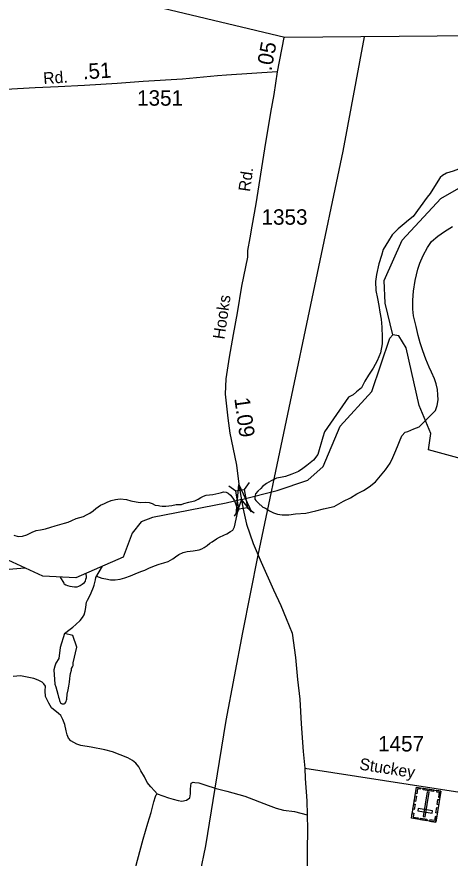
# Model space of a CAD drawing. Extents: x 2206922 to 2357709, y 510027 to 673830.
# Drawn here: x 2295621 to 2299124, y 662949 to 669757 of the extents above; entities that cross this region are included whole.
import ezdxf

# ---------------------------------------------------------------- set-up
doc = ezdxf.new("R2010")
doc.units = 0
for name, color, linetype in [('Exist Boundary Political CountyLine', 7, 'Continuous'), ('Exist Cultural Cemetery CELL', 7, 'Continuous'), ('Exist Hydrographic Creek Single Shore', 7, 'Continuous'), ('Exist Hydrographic Misc Water Feature', 7, 'Continuous'), ('Exist Road Non-System Type 51', 7, 'Continuous'), ('Exist Road Secondary Mileage Hundredths English Label', 7, 'Continuous'), ('Exist Road Secondary Structure Standard Bridge Attributed CELL', 7, 'Continuous'), ('Exist Road Secondary Structure Standard Bridge CELL', 7, 'Continuous'), ('Exist Road Secondary Type 51 Attributed', 7, 'Continuous'), ('Exist Road Secondary Type 51 Label', 7, 'Continuous'), ('Exist Road Secondary Type 51 Number Label', 7, 'Continuous'), ('Exist Utilities Electrical Transmission Line', 7, 'Continuous')]:
    doc.layers.add(name, color=color, linetype=linetype)

msp = doc.modelspace()

# ---------------------------------------------------------------- linework, layer by layer
at = {"layer": 'Exist Boundary Political CountyLine'}
msp.add_lwpolyline([(2320367.3, 669783.9), (2317479.7, 669761.6), (2297788.3, 669588.4), (2280025.4, 673830.2), (2278053.8, 669246.1)], dxfattribs=at)
at = {"layer": 'Exist Cultural Cemetery CELL'}
for points in [[(2299008.2, 663240.7), (2298811.7, 663272.1), (2298851.8, 663523.5), (2299048.4, 663492.2)], [(2298884.5, 663518.3), (2298882.7, 663507), (2298860.9, 663510.4), (2298854.6, 663470.5), (2298843.6, 663472.3), (2298851.8, 663523.5)], [(2298905.2, 663286.8), (2298923.7, 663283.9), (2298955.6, 663484.2), (2298937.2, 663487.1)], [(2298989.8, 663489.9), (2298906, 663503.3), (2298907.8, 663514.5), (2298991.6, 663501.2)], [(2299015.7, 663497.3), (2299013.9, 663486), (2299035.6, 663482.5), (2299029.2, 663442.6), (2299040.2, 663440.9), (2299048.4, 663492.1)], [(2298851.6, 663450.4), (2298844.8, 663407.6), (2298833.5, 663409.4), (2298840.4, 663452.2)], [(2299037.4, 663423.1), (2299030.6, 663380.3), (2299019.3, 663382.1), (2299026.1, 663424.9)], [(2298841.2, 663385.3), (2298834.4, 663342.5), (2298823.1, 663344.3), (2298830, 663387.1)], [(2298978.7, 663314.4), (2298981.6, 663332.8), (2298865.3, 663351.4), (2298862.4, 663332.9)], [(2299026.8, 663356.7), (2299020, 663314), (2299008.7, 663315.8), (2299015.5, 663358.5)], [(2298818.4, 663314.9), (2298829.6, 663313.1), (2298824.6, 663281.3), (2298864.6, 663275), (2298862.9, 663264), (2298811.6, 663272.1)], [(2298935.1, 663252.4), (2298883.9, 663260.6), (2298885.7, 663271.8), (2298936.9, 663263.7)], [(2299015.1, 663283.5), (2299003.9, 663285.3), (2298998.8, 663253.5), (2298958.8, 663259.9), (2298957, 663248.9), (2299008.2, 663240.7)]]:
    msp.add_lwpolyline(points, close=True, dxfattribs=at)
at = {"layer": 'Exist Hydrographic Creek Single Shore'}
for points in [[(2298660.7, 667184.3), (2298599.8, 667441), (2298589.8, 667624.3), (2298735.8, 667948.6), (2299048.9, 668286.2), (2299213.7, 668381.5), (2299579.8, 668491.5), (2299820.9, 668484.9), (2300071.9, 668422.8), (2300323.9, 668242.7), (2300440.8, 668201.5), (2300548.8, 668202.7), (2300647.9, 668285.4), (2300704.9, 668396), (2300795.9, 668498.2), (2301076.8, 668650.8), (2301100.8, 668733.7)], [(2297437.2, 665851.9), (2297726.6, 665923.6), (2297973.8, 666007.8), (2298097.8, 666117.9), (2298235.8, 666445.1), (2298490.7, 666724.5), (2298635.7, 667157), (2298660.7, 667184.3)], [(2300270, 662569.9), (2300267.6, 662975), (2300362.4, 663216.7), (2300371.6, 663304.9), (2300363.6, 663524.5), (2300333.2, 663640.1), (2300197.4, 663729.1), (2300169.3, 663869.6), (2300305.1, 664085.1), (2300256.3, 664282.8), (2300214.1, 664557.3), (2300087.6, 664873.9), (2299925.8, 665486.1), (2299771.1, 665633.8), (2299637.5, 666049), (2299335.1, 666147.5), (2298948.3, 666253), (2298968.9, 666386.2), (2298874.8, 666612.1), (2298769.8, 667077.1), (2298710.7, 667176.5), (2298660.7, 667184.3)], [(2297437.2, 665851.9), (2297313.2, 665821.4), (2296717.8, 665705.5), (2296626.8, 665671.3), (2296552.8, 665577.7), (2296479.8, 665385.8), (2296097.8, 665216.4), (2295831.8, 665231.7), (2295479.7, 665393), (2295067.8, 665847.4), (2295000.7, 665871.7)]]:
    msp.add_lwpolyline(points, dxfattribs=at)
at = {"layer": 'Exist Hydrographic Misc Water Feature'}
msp.add_line((2297582.6, 665803.1), (2297582.6, 665803.1), dxfattribs=at)
for points in [[(2299982.2, 668688.3), (2299931.5, 668623.7), (2299830.7, 668628), (2299752.8, 668637.4), (2299692.7, 668634.6), (2299623.2, 668629.7), (2299565, 668623), (2299495.3, 668622.2), (2299426.8, 668619.9), (2299353.2, 668599), (2299314, 668574.5), (2299252.1, 668547.7), (2299212.3, 668531.4), (2299148.7, 668508.9), (2299095, 668492.2), (2299063, 668473.9), (2299042.9, 668455.5), (2299023.5, 668425.6), (2298963, 668326.9), (2298939.7, 668296.9)], [(2298939.7, 668296.9), (2298824.6, 668141.6), (2298787.2, 668111.2), (2298753.2, 668080.6), (2298703.6, 668040.2), (2298656.4, 667993.8), (2298624.8, 667945.4), (2298583.4, 667875), (2298568.2, 667824.9), (2298546.7, 667758.8), (2298527.6, 667672.4), (2298520.5, 667616.4), (2298523.3, 667542.5), (2298536.2, 667478.5), (2298546.5, 667421), (2298554.9, 667367), (2298567.8, 667309.1), (2298572.5, 667245.1), (2298575.4, 667165.2), (2298573.8, 667109.5), (2298560.9, 667037.2), (2298535.2, 666972.9), (2298502, 666912.6), (2298464.9, 666856.2), (2298435.2, 666807.9), (2298407.9, 666755.7), (2298367.8, 666723.3), (2298341.3, 666696.9), (2298302.7, 666678.5)], [(2298997.8, 666562.1), (2299005.4, 666572.3), (2299018.9, 666610.5), (2299028.8, 666656.5), (2299024.3, 666698.5), (2299021.8, 666742.3), (2299011.1, 666786.1), (2298998.6, 666828.1), (2298974, 666881.7), (2298955.6, 666921.8), (2298929.1, 666985.4), (2298904.3, 667052.8), (2298881.8, 667118.7), (2298865.4, 667178.3), (2298850.4, 667252.3), (2298829.3, 667337.9), (2298822.7, 667392), (2298822.3, 667463.8), (2298827, 667537.8), (2298840.5, 667624.2), (2298863.3, 667716), (2298878.7, 667764.4), (2298906, 667824.3), (2298941.4, 667890.8), (2298972.8, 667939.2), (2299024.5, 667981.7), (2299077.8, 668018.3), (2299143.6, 668059.1)], [(2298302.7, 666678.5), (2298109.4, 666399.7), (2298095.2, 666354.9), (2298055.8, 666214.1), (2298020.5, 666169.9), (2297966.8, 666125.3), (2297933, 666100.8), (2297897.3, 666078.6), (2297843.6, 666056.3), (2297793.6, 666037.4), (2297754, 666029.2), (2297720.1, 666022.9), (2297698, 666012.5), (2297678.1, 666002.5), (2297638.5, 665981.7), (2297608.6, 665955.4), (2297593.2, 665941.5), (2297569, 665919.1), (2297551.4, 665897.1), (2297545.8, 665876.8), (2297546.1, 665854.9), (2297553.8, 665843.2), (2297571.6, 665824)], [(2297571.6, 665824), (2297608.8, 665789.5), (2297632.6, 665779.8), (2297665.2, 665758.3), (2297695.1, 665744.4), (2297727.3, 665733.1), (2297767.1, 665727.5), (2297821.2, 665727.9), (2297873.3, 665734.7), (2297956.8, 665741.5), (2298038.6, 665760.4), (2298100.5, 665775), (2298186, 665795.8), (2298261.7, 665836.7), (2298319.5, 665865.3), (2298371, 665895.7), (2298424.7, 665924.5), (2298468.4, 665954.9), (2298521.9, 665993.4), (2298561.5, 666041.8), (2298600.8, 666092.3), (2298640, 666146.4), (2298661.9, 666190.9), (2298677.1, 666228.8), (2298698.7, 666279.1), (2298714.2, 666321.4), (2298733.9, 666365.4), (2298761.4, 666395.8), (2298783.3, 666400.2), (2298829.5, 666424.1), (2298874.3, 666440.4), (2298997.8, 666562.1)], [(2297012, 665828.7), (2297046.8, 665836.6), (2297061, 665841.4), (2297087.6, 665854.6), (2297109.5, 665866.7), (2297131, 665878.9), (2297151.1, 665887.2), (2297179.2, 665889.5), (2297207.1, 665891.8), (2297229, 665895.8), (2297254.7, 665902), (2297277, 665908.4), (2297293, 665912.5), (2297312.7, 665910.7), (2297328.7, 665902.6), (2297349.2, 665885), (2297367.2, 665863.2), (2297377.5, 665845), (2297383.7, 665831.1), (2297391.9, 665809.5), (2297400.3, 665785.6), (2297408.4, 665754.9)], [(2295597, 665562.8), (2295632.7, 665553), (2295667.2, 665555.1), (2295701, 665565.4), (2295744.9, 665586), (2295776.7, 665600.2), (2295812.5, 665604.5), (2295852.1, 665615.2), (2295896.2, 665627.3), (2295929.8, 665637.6), (2295968.2, 665648.1), (2296005.9, 665658.6), (2296035.6, 665668.7), (2296065.8, 665680.8), (2296101.3, 665697.3), (2296131, 665705.4), (2296159.3, 665713.8), (2296183.3, 665725.9), (2296211, 665740.4), (2296238.8, 665758.5), (2296260.6, 665778.8), (2296298.1, 665805.2), (2296330.3, 665819.4), (2296351.8, 665829.5), (2296384.2, 665842.1), (2296417.9, 665850.5), (2296455.8, 665856.5), (2296508.1, 665851), (2296544, 665841.6), (2296586, 665832), (2296618.2, 665828), (2296659.8, 665828.6), (2296690.2, 665826.9), (2296716, 665818.9), (2296740.2, 665805.1), (2296766.3, 665802), (2296777.9, 665800.1)], [(2296778.3, 665799.7), (2296796.5, 665798.2), (2296826.1, 665798.3), (2296873.9, 665802.4), (2296909.1, 665809.7), (2296951.8, 665811.3), (2296972.4, 665819.2), (2297012, 665828.7)], [(2296265.1, 665230.7), (2296307.5, 665215.7), (2296342, 665208.1), (2296379.7, 665200.3), (2296416, 665200.6), (2296455.6, 665206.7), (2296493.5, 665217.3), (2296541.3, 665233.6), (2296579.2, 665250.2), (2296623.1, 665268.3), (2296654.9, 665280.6), (2296688.7, 665295), (2296733, 665315.5), (2296770.8, 665327.6), (2296808.7, 665338.1), (2296844.2, 665350.6), (2296882.1, 665370.9), (2296903.8, 665387), (2296931.5, 665405.2), (2296965.8, 665421.5), (2296997.7, 665430.1), (2297023.4, 665433.9), (2297047.2, 665436.5), (2297095.3, 665445), (2297117.3, 665451.1), (2297137, 665463.1), (2297159.3, 665479.2), (2297182.7, 665497.6), (2297200.5, 665509.9), (2297236, 665532.1), (2297258.4, 665546.2), (2297293.8, 665562.7), (2297318, 665572.9), (2297349.8, 665591.5), (2297366.6, 665603.7), (2297380.9, 665630.7), (2297408.4, 665754.9)], [(2294991.5, 665542.9), (2295029.2, 665535.2), (2295059.6, 665531.4), (2295093.8, 665521.8), (2295139.8, 665502.3), (2295162.1, 665490.4), (2295188, 665472.8), (2295228.6, 665445.2), (2295246.6, 665431.5), (2295266.9, 665397.6), (2295287, 665375.9), (2295311.2, 665352), (2295341.5, 665332.4), (2295373.3, 665314.7), (2295411.5, 665301.2), (2295455.5, 665293.3), (2295493.9, 665287.9), (2295527.5, 665286.2), (2295559.3, 665288.6), (2295589.4, 665290.6), (2295686.2, 665298.4)], [(2296005.8, 664766.3), (2296052, 664801.6), (2296074, 664817.7), (2296097.6, 664839.7), (2296133, 664872.1), (2296152.9, 664896.3), (2296166.7, 664918.5), (2296172.6, 664948.5), (2296178.4, 664978.4), (2296182, 665002.6), (2296185.7, 665020.3), (2296191.5, 665036.5), (2296211.2, 665070.8), (2296221, 665096.9), (2296240.7, 665143), (2296246.4, 665157.2), (2296256.3, 665201.1), (2296259.6, 665221.3), (2296313, 665311.8)], [(2295972.4, 665223.6), (2296000.1, 665175.5), (2296003.8, 665167.7), (2296016.1, 665161.8), (2296032.1, 665154.1), (2296050.2, 665150.1), (2296068.2, 665146.2), (2296087.9, 665144.4), (2296110, 665144.7), (2296121.7, 665150.7), (2296133.8, 665154.9), (2296150, 665167.1), (2296167.7, 665179.1), (2296175.7, 665191.2), (2296179.4, 665205.3), (2296183.7, 665221.3), (2296182.9, 665254.2)], [(2295971.9, 664653.1), (2295960.6, 664564.2), (2295936.1, 664528), (2295928.1, 664504), (2295920.3, 664474), (2295922.5, 664431.9), (2295925, 664396.2), (2295929.3, 664358.3), (2295935.7, 664334.2), (2295945.9, 664306.3), (2295951.9, 664276.2), (2295958.2, 664252.5), (2295962.5, 664238.5), (2295966.6, 664224.5), (2295968.7, 664216.5), (2295970.7, 664210.5), (2295974.6, 664206.6), (2295981, 664200.8), (2295986.5, 664198.7), (2295992.9, 664198.6), (2295999, 664196.9), (2296005, 664198.8), (2296009.1, 664201), (2296012.8, 664202.9), (2296018.7, 664210.9), (2296020.8, 664217.1), (2296022.8, 664227), (2296024.5, 664235.2), (2296028.1, 664275.2), (2296035.9, 664311), (2296041.3, 664341.4), (2296047, 664373.4), (2296049.1, 664403.1), (2296052.7, 664425.2), (2296054.4, 664443.2), (2296062.2, 664469.3), (2296064, 664483.1), (2296072.1, 664496.3), (2296075.3, 664507.6), (2296076.3, 664529.4), (2296107.1, 664656.4), (2296073.7, 664750.1), (2296005.8, 664766.3), (2295971.9, 664653.1)]]:
    msp.add_lwpolyline(points, dxfattribs=at)
at = {"layer": 'Exist Road Non-System Type 51'}
for points in [[(2296756.6, 663468.8), (2296734.4, 663494.6), (2296704, 663526.4), (2296675.8, 663562), (2296653.3, 663607.8), (2296624.9, 663655.6), (2296608.6, 663687.3), (2296584.4, 663717.2), (2296556.2, 663738.7), (2296517.9, 663760.5), (2296395.5, 663809.2), (2296333.5, 663824.7), (2296221.4, 663847.5), (2296139.3, 663860.8), (2296105.1, 663870.5), (2296083, 663884.3), (2296056.9, 663898.1), (2296038.7, 663919.8), (2296028.4, 663945.8), (2296020.1, 663979.6), (2296009.6, 664031.6), (2295993.2, 664071.3), (2295977.1, 664103.2), (2295956.8, 664119), (2295902.4, 664166.5), (2295880.1, 664202.2), (2295851.7, 664257.9), (2295849.2, 664304), (2295852.9, 664339.9), (2295840.7, 664359.7), (2295826.6, 664373.6), (2295794.4, 664389.2), (2295758.3, 664403), (2295652.1, 664423.9), (2295592.3, 664419.3)], [(2296756.6, 663468.8), (2296846.8, 663437.7), (2296884.9, 663426.2), (2296924.9, 663416.5), (2296955, 663410.7), (2296992.9, 663419.2), (2297018.7, 663437.4), (2297026.3, 663468.5), (2297024.1, 663507.3), (2297027.7, 663535.4), (2297029.5, 663555.4), (2297045.5, 663563.4), (2297061.6, 663561.7), (2297093.5, 663558.1), (2297149.8, 663540.5), (2297224.9, 663515.6)], [(2296287.4, 661877.2), (2296310.1, 661956.2), (2296367.3, 662167.9), (2296431.5, 662390), (2296485.3, 662539.3), (2296539, 662717.1), (2296598, 662932.3), (2296643.1, 663104.1), (2296681.2, 663232.5), (2296707.2, 663319.3), (2296728.1, 663404.3), (2296741.9, 663449.4), (2296748.9, 663461.6), (2296756.6, 663468.8)], [(2297224.9, 663515.6), (2297232, 663513.3), (2297318.1, 663492.1), (2297464.4, 663449.5), (2297652, 663377.7), (2297718.3, 663352.4), (2297776.5, 663336.9), (2297866.5, 663328), (2297967.5, 663299.4)]]:
    msp.add_lwpolyline(points, dxfattribs=at)
at = {"layer": 'Exist Road Secondary Structure Standard Bridge Attributed CELL'}
msp.add_lwpolyline([(2297395.5, 665728.8), (2297415.3, 665971.8), (2297519.7, 665751.4), (2297437.2, 665851.9)], close=True, dxfattribs=at)
at = {"layer": 'Exist Road Secondary Structure Standard Bridge CELL'}
for p, q in [((2297499.9, 665989.5), (2297460, 665933.2)), ((2297334.1, 665961.3), (2297390.4, 665921.4)), ((2297416.9, 665772.6), (2297377, 665716.4)), ((2297485, 665784.2), (2297541.2, 665744.3))]:
    msp.add_line(p, q, dxfattribs=at)
msp.add_lwpolyline([(2297460, 665933.2), (2297485.3, 665784.2), (2297415.7, 665772.4), (2297390.4, 665921.4)], close=True, dxfattribs=at)
at = {"layer": 'Exist Road Secondary Type 51 Attributed'}
msp.add_line((2297780, 669590.4), (2297724.9, 669310.5), dxfattribs=at)
for points in [[(2297724.9, 669310.5), (2297316.7, 669283.2), (2297242.4, 669278.2), (2296960.4, 669252.8), (2296641.5, 669232), (2296433.5, 669218.1), (2296167.8, 669201.9), (2295956.3, 669190.4), (2295770.3, 669183.4), (2295533.4, 669169.6), (2295310.5, 669148.4), (2295055.1, 669134.4)], [(2297724.9, 669310.5), (2297697.9, 669129), (2297670.9, 668983.5), (2297623, 668688.7), (2297552.5, 668243.1), (2297519.9, 668061.8), (2297506, 667967.1), (2297485.8, 667865.5), (2297485, 667811.1), (2297437.1, 667577.1), (2297402.6, 667361.1), (2297371.1, 667187.1), (2297339.1, 667002.5), (2297309.6, 666827), (2297305.1, 666704), (2297327.6, 666508.3), (2297344.1, 666388.3), (2297368.1, 666271.3), (2297396.6, 666128.7), (2297419.1, 665953.2), (2297450.6, 665771.7)], [(2297450.6, 665771.7), (2297477.7, 665652.6), (2297533, 665496.4), (2297573.4, 665401.6), (2297597.5, 665344.9), (2297696.4, 665121.4), (2297754.9, 664992.4), (2297799.9, 664887.4), (2297848.2, 664770.3), (2297875.4, 664572), (2297891.1, 664393.6), (2297908.7, 664235.9), (2297918.8, 664036.1), (2297935.3, 663812.5), (2297949.5, 663676.3)], [(2297949.5, 663676.3), (2297951.8, 663593), (2297965.3, 663413), (2297967.5, 663299.4), (2297969.8, 663180.1), (2297967.5, 663011.4), (2297965.3, 662722.2)], [(2297949.5, 663676.3), (2300263.4, 663319.7), (2300423.6, 663297.7), (2300549.1, 663279.1), (2300620.2, 663273.7)]]:
    msp.add_lwpolyline(points, dxfattribs=at)
at = {"layer": 'Exist Utilities Electrical Transmission Line'}
for points in [[(2297573.4, 665401.6), (2298259.6, 668669.4), (2298433.2, 669594.1)], [(2297224.9, 663515.6), (2297314.8, 664063.8), (2297447.6, 664776.1), (2297573.4, 665401.6)], [(2296905.9, 661877.2), (2296966.8, 662165.5), (2297148.3, 663048.7), (2297224.9, 663515.6)]]:
    msp.add_lwpolyline(points, dxfattribs=at)

# ---------------------------------------------------------------- texts
at = {"layer": 'Exist Road Secondary Mileage Hundredths English Label'}
for s, rotation, p in [('.05', 79.44925, (2297678.9, 669313.8)), ('.51', 3.48549, (2296157.4, 669250.6)), ('1.09', 277.82434, (2297379, 666669.3))]:
    msp.add_text(s, height=125, rotation=rotation, dxfattribs=at).set_placement(p)
at = {"layer": 'Exist Road Secondary Type 51 Label'}
for s, rotation, p in [('Rd.', 4.04376, (2295838, 669211.4)), ('Rd.', 81.90916, (2297505.6, 668337.8)), ('Hooks', 81.89766, (2297299.4, 667143.3)), ('Stuckey', 350.94503, (2298386.3, 663667))]:
    msp.add_text(s, height=95, rotation=rotation, dxfattribs=at).set_placement(p)
at = {"layer": 'Exist Road Secondary Type 51 Number Label'}
for s, p in [('1351', (2296593.3, 669037.6)), ('1353', (2297599.4, 668074.4)), ('1457', (2298541.5, 663812.4))]:
    msp.add_text(s, height=125, dxfattribs=at).set_placement(p)

doc.saveas('drawing.dxf')
